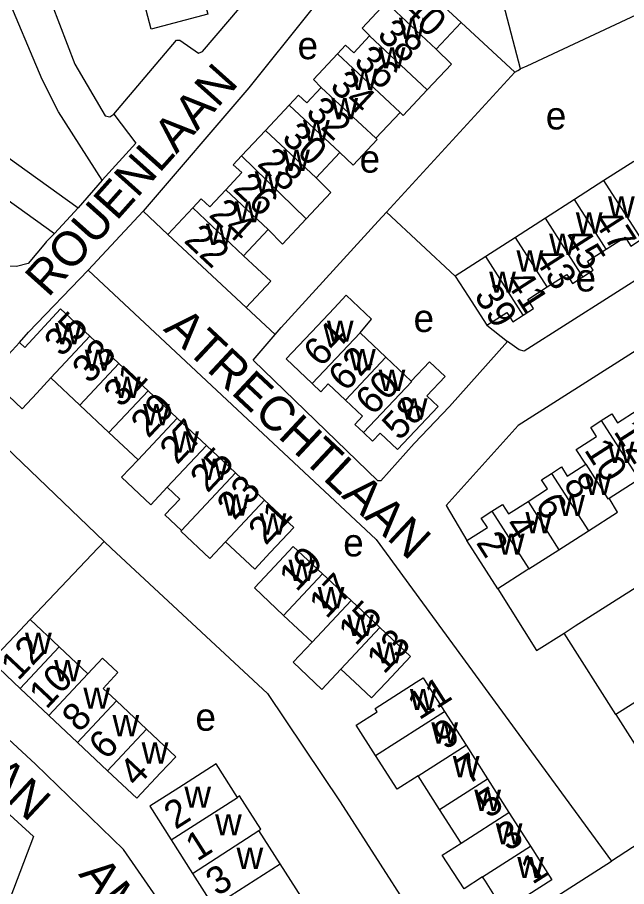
# Model space of a CAD drawing. Extents: x 157768 to 159790, y 387230 to 389604.
# Drawn here: x 159150 to 159238.2, y 389220.4 to 389346.2 of the extents above; entities that cross this region are included whole.
import ezdxf

# ---------------------------------------------------------------- set-up
doc = ezdxf.new("R2010")
doc.units = 0
for name, color, linetype in [('BLT_Basislijn', 7, 'Continuous'), ('BLT_Bebouwing', 7, 'Continuous'), ('BLT_Centroide', 7, 'Continuous'), ('BLT_Huisnummer', 7, 'Continuous'), ('BLT_Huisnummer_ tussenligend', 7, 'Continuous'), ('BLT_Onderverdeling_panden', 7, 'Continuous'), ('BLT_Straatnaam', 7, 'Continuous')]:
    doc.layers.add(name, color=color, linetype=linetype)

msp = doc.modelspace()

# ---------------------------------------------------------------- linework, layer by layer
at = {"layer": 'BLT_Basislijn'}
for p, q in [((159222.8, 389338.73), (159218.99, 389353.39)), ((159221.96, 389338.27), (159214.19, 389345.42)), ((159125.06, 389342.75), (159158.77, 389318.63)), ((159122.18, 389338.67), (159155.35, 389314.93)), ((159203.4, 389318.01), (159221.96, 389338.27)), ((159162.24, 389322.62), (159158.77, 389318.63)), ((159158.77, 389318.63), (159157.69, 389317.4)), ((159155.35, 389314.93), (159157.69, 389317.4)), ((159168.17, 389318.14), (159160.23, 389309.59)), ((159171.76, 389314.76), (159168.17, 389318.14)), ((159203.4, 389318.01), (159213.35, 389308.75)), ((159154.16, 389313.68), (159155.35, 389314.93)), ((159183.09, 389304.19), (159187.27, 389300.29)), ((159217.92, 389301.63), (159220.9, 389299.29)), ((159141.94, 389290.09), (159162.54, 389270.35)), ((159162.54, 389270.35), (159151.81, 389259.09)), ((159201.89, 389270.65), (159235.98, 389224.12)), ((159236.59, 389245.31), (159229.11, 389257.11)), ((159245.97, 389230.64), (159235.98, 389224.12)), ((159212, 389208.86), (159235.98, 389224.12))]:
    msp.add_line(p, q, dxfattribs=at)
for points in [[(159162.24, 389322.62), (159155.93, 389332.51), (159153.56, 389337.2), (159148.13, 389350.16), (159145.46, 389359.07), (159142.05, 389374.24), (159142.56, 389381.04), (159143.04, 389382.63), (159145.38, 389387.32), (159146.7, 389389.16), (159149.15, 389391.64), (159154.18, 389394.82), (159170.91, 389399.82), (159250.06, 389421.84), (159365.97, 389453.67), (159372.56, 389454.02), (159378.6, 389452.6), (159380.39, 389451.76), (159392.61, 389443.64), (159395.21, 389440.74), (159396.75, 389438.28), (159397.33, 389436.4), (159399.66, 389416.25), (159408.15, 389328.62)], [(159172.33, 389395.27), (159156.09, 389390.81), (159153.38, 389388.89), (159150.7, 389386.3), (159148.67, 389383.2), (159147.68, 389379.98), (159147.7, 389374.7), (159153.86, 389351.02), (159158.28, 389339.41), (159162.68, 389331.92), (159163.34, 389331.79), (159163.93, 389332.17)], [(159200.94, 389357.83), (159183.46, 389335.99), (159168.17, 389318.14)], [(159260.62, 389356.43), (159223.71, 389339.09), (159222.8, 389338.73)], [(159163.93, 389332.17), (159173.02, 389342.87), (159173.5, 389342.87), (159176.21, 389340.99), (159176.78, 389341.25), (159184.1, 389349.85)], [(159221.96, 389338.27), (159222.39, 389338.47), (159222.8, 389338.73)], [(159271.07, 389332.51), (159260.66, 389321.61), (159223.35, 389297.89), (159222.59, 389298.08), (159220.9, 389299.29)], [(159163.93, 389332.17), (159167.12, 389327.96), (159162.24, 389322.62)], [(159270.91, 389319.73), (159264.82, 389314.02), (159222.46, 389287.13), (159212.02, 389275.56), (159215.04, 389270.49)], [(159187.27, 389300.29), (159188.15, 389301.32), (159202.18, 389316.69), (159203.4, 389318.01)], [(159154.16, 389313.68), (159154.04, 389313.55), (159151.55, 389310.56), (159149.86, 389310.14), (159147.38, 389310.22), (159144.28, 389312.22)], [(159150.31, 389299.12), (159151.58, 389300.64), (159160.23, 389309.59)], [(159160.23, 389309.59), (159201.89, 389270.65)], [(159220.9, 389299.29), (159212.51, 389289.86), (159207.42, 389284.51), (159202.6, 389279.14), (159202.15, 389279.14), (159184.1, 389296.57), (159187.27, 389300.29)], [(159229.11, 389257.11), (159230.71, 389258.14), (159272.33, 389284.53)], [(159162.54, 389270.35), (159163.59, 389269.34), (159186.17, 389248.39), (159196.7, 389232.7), (159212, 389208.86)], [(159114.4, 389266.09), (159114.54, 389264.28), (159115.15, 389262.49), (159116.61, 389260.26), (159152.33, 389227.67), (159131.99, 389174.34), (159129.48, 389170.65), (159127.83, 389169.09), (159123.84, 389166.44), (159100, 389158.48), (159078.7, 389151.18)], [(159219.53, 389263.49), (159225.13, 389254.58), (159229.11, 389257.11)], [(159212, 389208.86), (159194.54, 389197.52), (159192.86, 389196.68), (159191.21, 389196.31), (159188.24, 389196.33), (159185.38, 389197.8), (159180.42, 389203.99), (159165.33, 389225.82), (159152.61, 389238.14), (159142.81, 389247.17), (159141.65, 389248.22)]]:
    msp.add_lwpolyline(points, dxfattribs=at)
at = {"layer": 'BLT_Bebouwing'}
for p, q in [((159210.59, 389341.57), (159214.19, 389345.42)), ((159189.34, 389333.47), (159185.91, 389329.79)), ((159201.87, 389328.68), (159205.38, 389332.4)), ((159185.91, 389329.79), (159182.42, 389326.12)), ((159193.23, 389322.96), (159196.63, 389326.61)), ((159239.18, 389325.32), (159234.87, 389322.56)), ((159234.87, 389322.56), (159230.61, 389319.83)), ((159230.61, 389319.83), (159226.4, 389317.12)), ((159226.4, 389317.12), (159222.08, 389314.35)), ((159171.76, 389314.76), (159183.09, 389304.19)), ((159182.71, 389311.68), (159186.28, 389315.51)), ((159222.08, 389314.35), (159217.76, 389311.58)), ((159217.76, 389311.58), (159213.35, 389308.75)), ((159164.67, 389296.1), (159160.46, 389300.04)), ((159203.33, 389297.02), (159199.6, 389300.56)), ((159150.31, 389299.12), (159145.7, 389294.2)), ((159168.89, 389292.15), (159164.67, 389296.1)), ((159206.98, 389293.57), (159203.33, 389297.02)), ((159154.81, 389294.01), (159159.02, 389290.06)), ((159173.11, 389288.2), (159168.89, 389292.15)), ((159159.02, 389290.06), (159163.24, 389286.11)), ((159177.33, 389284.25), (159173.11, 389288.2)), ((159163.24, 389286.11), (159167.46, 389282.16)), ((159181.54, 389280.3), (159177.33, 389284.25)), ((159185.76, 389276.35), (159181.54, 389280.3)), ((159235.63, 389276.64), (159239.92, 389279.39)), ((159228.37, 389269.17), (159232.63, 389271.9)), ((159219.53, 389263.49), (159215.04, 389270.49)), ((159224.02, 389266.38), (159228.37, 389269.17)), ((159198.28, 389261.8), (159194.16, 389265.67)), ((159202.44, 389257.91), (159198.28, 389261.8)), ((159192.63, 389255.8), (159188.52, 389259.66)), ((159156.03, 389255.12), (159151.81, 389259.09)), ((159160.17, 389251.22), (159156.03, 389255.12)), ((159154.53, 389245.2), (159150.38, 389249.11)), ((159164.32, 389247.31), (159168.68, 389243.2)), ((159211.81, 389245.77), (159214.92, 389240.9)), ((159158.68, 389241.3), (159154.53, 389245.2)), ((159236.59, 389245.31), (159241.15, 389238.14)), ((159163.04, 389237.2), (159158.68, 389241.3)), ((159214.92, 389240.9), (159218.02, 389236.03)), ((159211.09, 389231.6), (159207.98, 389236.47)), ((159218.02, 389236.03), (159221.13, 389231.17)), ((159214.19, 389226.73), (159211.09, 389231.6)), ((159221.13, 389231.17), (159224.24, 389226.3)), ((159172.23, 389227.2), (159175.33, 389222.34)), ((159175.33, 389222.34), (159178.37, 389217.58))]:
    msp.add_line(p, q, dxfattribs=at)
for points in [[(159177.69, 389352.12), (159178.15, 389350.4), (159176.65, 389350), (159177.54, 389346.65), (159169.36, 389344.46), (159168.07, 389349.3), (159168, 389349.53)], [(159214.19, 389345.42), (159211.76, 389347.69), (159206.93, 389352.17)], [(159203.34, 389348.33), (159199.86, 389344.59), (159200.99, 389343.52), (159200.96, 389343.49)], [(159200.96, 389343.49), (159198.67, 389341.03), (159197.48, 389342.14), (159196.3, 389340.88)], [(159209.31, 389335.69), (159212.81, 389339.41), (159210.59, 389341.57)], [(159196.3, 389340.88), (159192.85, 389337.18), (159193.97, 389336.01)], [(159193.97, 389336.01), (159191.89, 389333.79), (159190.68, 389334.91), (159189.34, 389333.47)], [(159205.38, 389332.4), (159205.82, 389331.98), (159209.31, 389335.69)], [(159196.63, 389326.61), (159198.56, 389324.79), (159202.06, 389328.51), (159201.87, 389328.68)], [(159182.42, 389326.12), (159181.23, 389324.85), (159182.45, 389323.71), (159180.14, 389321.23)], [(159191.8, 389317.05), (159195.34, 389320.84), (159193.23, 389322.96)], [(159180.14, 389321.23), (159177.83, 389318.76), (159176.58, 389319.92), (159175.38, 389318.64)], [(159175.38, 389318.64), (159171.76, 389314.76)], [(159186.28, 389315.51), (159188.35, 389313.35), (159191.8, 389317.05)], [(159235.22, 389312.65), (159237.94, 389314.39), (159238.78, 389313.09), (159240.32, 389314.07)], [(159231.83, 389308.64), (159233.33, 389309.6), (159232.49, 389310.9), (159235.22, 389312.65)], [(159183.09, 389304.19), (159186.65, 389308), (159182.71, 389311.68)], [(159213.35, 389308.75), (159215.22, 389305.84), (159217.92, 389301.63)], [(159226.67, 389307.19), (159229.49, 389309), (159230.34, 389307.68), (159231.83, 389308.64)], [(159223.19, 389303.11), (159224.69, 389304.07), (159223.85, 389305.38), (159226.67, 389307.19)], [(159199.6, 389300.56), (159201.25, 389302.54), (159197.59, 389306), (159195.82, 389304.12), (159193.41, 389301.57), (159188.87, 389296.77), (159192.64, 389293.2)], [(159160.46, 389300.04), (159156.24, 389303.99), (159151.04, 389298.44), (159150.31, 389299.12)], [(159217.92, 389301.63), (159220.83, 389303.5), (159221.7, 389302.15), (159223.19, 389303.11)], [(159200.1, 389286.1), (159201.37, 389284.89), (159202.48, 389286.05), (159205, 389283.67), (159210.88, 389289.88), (159209.24, 389291.43), (159211.88, 389294.21), (159209.61, 389296.36), (159206.98, 389293.57)], [(159145.7, 389294.2), (159150.66, 389289.56), (159152.78, 389291.83), (159154.81, 389294.01)], [(159192.64, 389293.2), (159193.9, 389292.01), (159194.98, 389293.15), (159197.45, 389290.81)], [(159197.45, 389290.81), (159199.93, 389288.47), (159198.82, 389287.3), (159200.1, 389286.1)], [(159234.49, 389287.85), (159236.02, 389288.83), (159236.86, 389287.53), (159239.68, 389289.34)], [(159232.24, 389281.53), (159230.88, 389283.65), (159233.82, 389285.54), (159232.97, 389286.87), (159234.49, 389287.85)], [(159167.46, 389282.16), (159165.04, 389279.67), (159169.31, 389275.67), (159171.68, 389278.21)], [(159227.29, 389280.21), (159228.73, 389281.14), (159229.57, 389279.82), (159232.24, 389281.53)], [(159223.89, 389276.15), (159226.71, 389277.96), (159225.86, 389279.29), (159227.29, 389280.21)], [(159171.68, 389278.21), (159173.5, 389276.5), (159171.34, 389274.2), (159173.74, 389271.96)], [(159180.11, 389270.32), (159184.33, 389266.37), (159186.56, 389268.75), (159189.98, 389272.4), (159185.76, 389276.35)], [(159218.66, 389274.73), (159220.19, 389275.71), (159221.07, 389274.34), (159223.89, 389276.15)], [(159232.63, 389271.9), (159236.85, 389274.61), (159235.63, 389276.64)], [(159215.04, 389270.49), (159218, 389272.39), (159217.13, 389273.75), (159218.66, 389274.73)], [(159173.74, 389271.96), (159173.64, 389271.86), (159177.86, 389267.91), (159180.11, 389270.32)], [(159188.52, 389259.66), (159184.28, 389263.64), (159186.5, 389266.01), (159189.92, 389269.65), (159194.16, 389265.67)], [(159224.02, 389266.38), (159223.74, 389266.19), (159219.53, 389263.49)], [(159146.16, 389253.08), (159149.59, 389256.73), (159151.81, 389259.09)], [(159203.39, 389250), (159206.89, 389253.73), (159202.44, 389257.91)], [(159196.79, 389251.9), (159194.03, 389248.97), (159189.88, 389252.88), (159192.63, 389255.8)], [(159164.32, 389247.31), (159162.4, 389249.11), (159164.54, 389251.39), (159162.31, 389253.49), (159160.17, 389251.22)], [(159150.38, 389249.11), (159149.43, 389250), (159146.16, 389253.08)], [(159203.39, 389250), (159201.24, 389247.72), (159198.81, 389250), (159196.79, 389251.9)], [(159201.83, 389239.39), (159199.03, 389243.78), (159202.06, 389245.72), (159201.76, 389246.2), (159204.49, 389247.94), (159207.71, 389250), (159208.7, 389250.63), (159209.1, 389250), (159211.81, 389245.77)], [(159241.08, 389248.17), (159240.81, 389247.99), (159236.59, 389245.31)], [(159168.68, 389243.2), (159172.9, 389239.23), (159170.68, 389236.87), (159167.26, 389233.23), (159163.04, 389237.2)], [(159207.98, 389236.47), (159204.94, 389234.53), (159201.83, 389239.39)], [(159181.86, 389233.34), (159178.73, 389238.18), (159173.35, 389234.74), (159169.13, 389232.05), (159172.23, 389227.2)], [(159184.94, 389228.55), (159185.21, 389228.73), (159182.14, 389233.55), (159181.86, 389233.34)], [(159188.01, 389223.74), (159184.94, 389228.55)], [(159217.3, 389221.87), (159214.63, 389220.13), (159211.48, 389224.97), (159214.19, 389226.73)], [(159224.24, 389226.3), (159227.35, 389221.43), (159220.41, 389217), (159217.72, 389221.22), (159217.3, 389221.87)], [(159188.38, 389217.2), (159191.08, 389218.92), (159188.01, 389223.74)]]:
    msp.add_lwpolyline(points, dxfattribs=at)
at = {"layer": 'BLT_Onderverdeling_panden'}
for p, q in [((159203.34, 389348.33), (159210.59, 389341.57)), ((159200.96, 389343.49), (159209.31, 389335.69)), ((159196.3, 389340.88), (159205.38, 389332.4)), ((159193.97, 389336.01), (159201.87, 389328.68)), ((159189.34, 389333.47), (159196.63, 389326.61)), ((159185.91, 389329.79), (159193.23, 389322.96)), ((159182.42, 389326.12), (159191.8, 389317.05)), ((159240.32, 389314.07), (159234.87, 389322.56)), ((159180.14, 389321.23), (159186.28, 389315.51)), ((159235.22, 389312.65), (159230.61, 389319.83)), ((159175.38, 389318.64), (159182.71, 389311.68)), ((159231.83, 389308.64), (159226.4, 389317.12)), ((159226.67, 389307.19), (159222.08, 389314.35)), ((159223.19, 389303.11), (159217.76, 389311.58)), ((159154.81, 389294.01), (159160.46, 389300.04)), ((159192.64, 389293.2), (159199.6, 389300.56)), ((159159.02, 389290.06), (159164.67, 389296.1)), ((159197.45, 389290.81), (159203.33, 389297.02)), ((159163.24, 389286.11), (159168.89, 389292.15)), ((159167.46, 389282.16), (159173.11, 389288.2)), ((159234.49, 389287.85), (159239.92, 389279.39)), ((159171.68, 389278.21), (159177.33, 389284.25)), ((159173.74, 389271.96), (159181.54, 389280.3)), ((159227.29, 389280.21), (159232.63, 389271.9)), ((159180.11, 389270.32), (159185.76, 389276.35)), ((159223.89, 389276.15), (159228.37, 389269.17)), ((159218.66, 389274.73), (159224.02, 389266.38)), ((159188.52, 389259.66), (159194.16, 389265.67)), ((159192.63, 389255.8), (159198.28, 389261.8)), ((159196.79, 389251.9), (159202.44, 389257.91)), ((159150.38, 389249.11), (159156.03, 389255.12)), ((159154.53, 389245.2), (159160.17, 389251.22)), ((159158.68, 389241.3), (159164.32, 389247.31)), ((159201.83, 389239.39), (159211.81, 389245.77)), ((159163.04, 389237.2), (159168.68, 389243.2)), ((159207.98, 389236.47), (159214.92, 389240.9)), ((159211.09, 389231.6), (159218.02, 389236.03)), ((159172.23, 389227.2), (159181.86, 389233.34)), ((159214.19, 389226.73), (159221.13, 389231.17)), ((159175.33, 389222.34), (159184.94, 389228.55)), ((159217.3, 389221.87), (159224.24, 389226.3)), ((159178.37, 389217.58), (159188.01, 389223.74))]:
    msp.add_line(p, q, dxfattribs=at)
for points in [[(159200.1, 389286.1), (159207.08, 389293.48), (159206.98, 389293.57)], [(159232.24, 389281.53), (159235.46, 389276.53), (159235.63, 389276.64)]]:
    msp.add_lwpolyline(points, dxfattribs=at)

# ---------------------------------------------------------------- texts
at = {"layer": 'BLT_Centroide'}
for s, p in [('w', (159205.2, 389343.06)), ('e', (159190.53, 389340.12)), ('w', (159202.28, 389338.78)), ('w', (159198.26, 389335.66)), ('w', (159195.43, 389331.44)), ('e', (159226.46, 389329.96)), ('w', (159191.33, 389328.25)), ('w', (159188.45, 389323.97)), ('e', (159199.51, 389323.71)), ('w', (159184.34, 389320.81)), ('w', (159235.47, 389317.22)), ('w', (159181.45, 389316.5)), ('w', (159230.81, 389314.89)), ('w', (159177.27, 389313.25)), ('w', (159226.95, 389311.81)), ('w', (159222.22, 389309.38)), ('w', (159218.27, 389306.33)), ('e', (159230.76, 389306.52)), ('e', (159207.32, 389300.66)), ('w', (159194.78, 389299.25)), ('w', (159155.41, 389298.88)), ('w', (159159.73, 389295.05)), ('w', (159197.98, 389295.11)), ('w', (159202.27, 389292.14)), ('w', (159163.95, 389291.11)), ('w', (159205.48, 389287.98)), ('w', (159168.17, 389287.16)), ('w', (159172.39, 389283.2)), ('w', (159235.41, 389281.72)), ('w', (159176.61, 389279.25)), ('w', (159232.11, 389277.08)), ('w', (159179.7, 389274.11)), ('w', (159228.27, 389274.03)), ('w', (159223.52, 389271.53)), ('w', (159185.05, 389271.36)), ('e', (159197.14, 389268.2)), ('w', (159219.53, 389268.44)), ('w', (159189.22, 389264.66)), ('w', (159193.45, 389260.69)), ('w', (159197.7, 389256.69)), ('w', (159151.09, 389254.09)), ('w', (159201.94, 389252.72)), ('w', (159155.31, 389250.12)), ('w', (159159.53, 389246.16)), ('w', (159206.78, 389245.97)), ('e', (159175.75, 389242.98)), ('w', (159163.75, 389242.19)), ('w', (159209.89, 389241.12)), ('w', (159167.97, 389238.22)), ('w', (159213, 389236.25)), ('w', (159174.15, 389231.84)), ('w', (159216.11, 389231.38)), ('w', (159178.6, 389227.84)), ('w', (159219.22, 389226.53)), ('w', (159181.7, 389223)), ('w', (159222.33, 389221.66))]:
    msp.add_text(s, height=4, dxfattribs=at).set_placement(p)
at = {"layer": 'BLT_Huisnummer'}
for s, rotation, p in [('40', 316.9835, (159205.37, 389347.15)), ('34', 316.9835, (159195.05, 389335.98)), ('30', 316.9835, (159188.09, 389328.51)), ('26', 316.9835, (159181.01, 389321.23)), ('47', 302.6698, (159233.21, 389316.86)), ('22', 316.9835, (159173.94, 389313.75)), ('43', 302.6698, (159224.6, 389311.42)), ('39', 302.6698, (159215.99, 389305.93)), ('35', 46.8821, (159156.41, 389296.91)), ('64', 46.5724, (159193.91, 389295.43)), ('29', 46.8874, (159168.93, 389285.17)), ('58', 46.5822, (159205.29, 389284.82)), ('10', 302.6864, (159231.93, 389283.61)), ('25', 46.883, (159177.51, 389277.26)), ('6', 302.6864, (159224.82, 389275.69)), ('21', 46.8884, (159185.93, 389269.69)), ('2', 302.6864, (159216.28, 389270.19)), ('19', 46.8185, (159190.38, 389262.95)), ('13', 46.8236, (159203.05, 389251.04)), ('12', 46.7342, (159150.09, 389250.09)), ('11', 32.5785, (159208.14, 389244.46)), ('8', 46.7342, (159158.96, 389242.6)), ('4', 46.7342, (159167.24, 389234.68)), ('5', 32.5763, (159218.13, 389230.21)), ('2', 32.5421, (159172.87, 389228.61)), ('1', 32.5763, (159224.52, 389220.66)), ('3', 32.5459, (159178.92, 389218.96))]:
    msp.add_text(s, height=4, rotation=rotation, dxfattribs=at).set_placement(p)
at = {"layer": 'BLT_Huisnummer_ tussenligend'}
for s, rotation, p in [('38', 316.9835, (159201.89, 389343.43)), ('36', 316.9835, (159198.51, 389339.59)), ('32', 316.9835, (159191.55, 389332.19)), ('28', 316.9835, (159184.55, 389324.84)), ('24', 316.9835, (159177.54, 389317.46)), ('45', 302.6698, (159228.77, 389314.25)), ('41', 302.6698, (159220.48, 389308.07)), ('33', 46.8874, (159160.45, 389293.03)), ('62', 46.5822, (159197.51, 389291.89)), ('31', 46.8874, (159165, 389289.59)), ('60', 46.5822, (159201.43, 389288.43)), ('27', 46.883, (159173.1, 389281.33)), ('12', 302.6864, (159236.19, 389286.27)), ('23', 46.8884, (159181.38, 389273.3)), ('8', 302.6864, (159228.91, 389278.68)), ('4', 302.6864, (159220.36, 389272.72)), ('17', 46.8236, (159194.72, 389259.04)), ('15', 46.8236, (159198.97, 389255.12)), ('10', 46.7342, (159154.19, 389245.97)), ('9', 32.5763, (159211.85, 389240.11)), ('6', 46.7342, (159162.85, 389238.6)), ('7', 32.5763, (159215.14, 389235.07)), ('3', 32.5763, (159221, 389225.45)), ('1', 32.5459, (159176, 389224))]:
    msp.add_text(s, height=4, rotation=rotation, dxfattribs=at).set_placement(p)
at = {"layer": 'BLT_Straatnaam'}
for s, rotation, p in [('ROUENLAAN', 48.2233, (159154.44, 389305.54)), ('ATRECHTLAAN', 316.9394, (159171, 389300.95)), ('ROUENLAAN', 316.9302, (159121.4, 389258.07)), ('AMIENSLAAN', 308.2183, (159158.73, 389222.19))]:
    msp.add_text(s, height=5, rotation=rotation, dxfattribs=at).set_placement(p)

doc.saveas('drawing.dxf')
